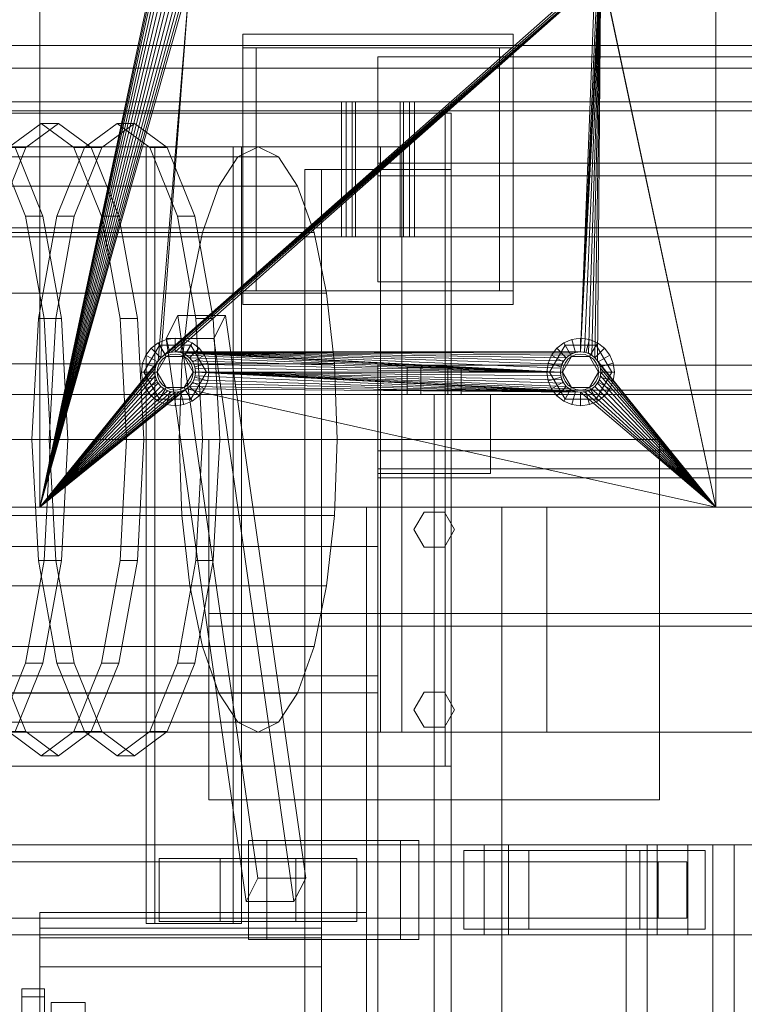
# Model space of a CAD drawing. Header units: millimetres. Extents: x -4738 to 65662, y -68080 to 6847.
# Tile 500 of 656: x 9649 to 9971, y -17621 to -17184. Entities that reach past the tile are written whole.
import ezdxf

# ---------------------------------------------------------------- set-up
doc = ezdxf.new("R2010")
doc.units = ezdxf.units.MM
for name, color, linetype, lineweight in [('COTAS_O', 1, 'Continuous', 0), ('superior_C01', 7, 'Continuous', 0), ('superior_mezcladora', 7, 'Continuous', 0)]:
    doc.layers.add(name, color=color, linetype=linetype, lineweight=lineweight)
doc.dimstyles.new('R19_100', dxfattribs={"dimtxt": 250, "dimasz": 150, "dimexe": 150, "dimexo": 80, "dimgap": 100, "dimtad": 1, "dimtih": 1, "dimtoh": 1, "dimdsep": 46, "dimcen": 0.09, "dimadec": 0, "dimazin": 0, "dimtfac": 1, "dimtdec": 4, "dimtofl": 0, "dimtmove": 0, "dimatfit": 3, "dimfxl": 1, "dimtolj": 1, "dimtzin": 0, "dimarcsym": 0})

# ---------------------------------------------------------------- blocks, each defined once
blk = doc.blocks.new('DIM_R31_39')
at = {"layer": 'COTAS_O'}
for p, q in [((9108.38, -17350), (9063.38, -17500)), ((9808.38, -17350), (9108.38, -17350)), ((9108.38, -18650), (9108.38, -17350)), ((9108.38, -17350), (9153.38, -17500)), ((9108.38, -18650), (9063.38, -18500)), ((9108.38, -18650), (9153.38, -18500)), ((9808.38, -18650), (9108.38, -18650))]:
    blk.add_line(p, q, dxfattribs=at)
blk.add_text('1300 O', height=250, rotation=90, dxfattribs=at).set_placement((9008.38, -18000))

msp = doc.modelspace()

# ---------------------------------------------------------------- linework, layer by layer
at = {"layer": 'superior_C01'}
for p, q in [((9187.289, -17195), (10177.97, -17195)), ((10178.868, -17195), (9188.187, -17195)), ((9200.724, -17195), (10200.204, -17195)), ((10200.626, -17195), (9201.146, -17195)), ((9187.289, -17205), (10177.97, -17205)), ((9188.187, -17205), (10178.868, -17205)), ((9200.724, -17205), (10200.204, -17205)), ((9201.146, -17205), (10200.626, -17205)), ((9838.242, -17225), (9106.386, -17225)), ((9109.083, -17225), (9840.938, -17225)), ((9838.242, -17515), (9838.242, -17225)), ((9838.242, -17225), (9840.938, -17225)), ((9840.938, -17225), (9840.938, -17515)), ((9644.454, -17240.287), (9658.94, -17229.6)), ((9666.644, -17229.6), (9652.158, -17240.287)), ((9658.94, -17229.6), (9673.426, -17240.287)), ((9666.644, -17229.6), (9658.94, -17229.6)), ((9681.13, -17240.287), (9666.644, -17229.6)), ((9678.158, -17240.287), (9692.644, -17229.6)), ((9700.348, -17229.6), (9685.862, -17240.287)), ((9692.644, -17229.6), (9707.13, -17240.287)), ((9700.348, -17229.6), (9692.644, -17229.6)), ((9714.834, -17240.287), (9700.348, -17229.6)), ((9755.237, -17240), (9293.012, -17240)), ((9809.546, -17240), (9308.803, -17240)), ((9318.239, -17240), (9818.983, -17240)), ((9639.722, -17240.287), (9652.003, -17270.722)), ((9652.158, -17240.287), (9639.877, -17270.722)), ((9644.454, -17240.287), (9652.158, -17240.287)), ((9659.707, -17270.722), (9647.426, -17240.287)), ((9665.877, -17270.722), (9678.158, -17240.287)), ((9673.426, -17240.287), (9685.707, -17270.722)), ((9673.426, -17240.287), (9681.13, -17240.287)), ((9685.862, -17240.287), (9673.581, -17270.722)), ((9678.158, -17240.287), (9685.862, -17240.287)), ((9693.411, -17270.722), (9681.13, -17240.287)), ((9744.102, -17240), (9705.584, -17240)), ((9705.584, -17240), (9705.584, -17585)), ((9709.358, -17240), (9705.584, -17240)), ((9707.13, -17240.287), (9719.411, -17270.722)), ((9707.13, -17240.287), (9714.834, -17240.287)), ((9709.358, -17585), (9709.358, -17240)), ((9709.358, -17240), (9747.877, -17240)), ((9727.114, -17270.722), (9714.834, -17240.287)), ((9744.102, -17585), (9744.102, -17240)), ((9744.102, -17240), (9747.877, -17240)), ((9755.237, -17240), (9746.165, -17244.43)), ((9747.877, -17240), (9747.877, -17585)), ((9764.308, -17244.43), (9755.237, -17240)), ((9809.546, -17500), (9809.546, -17240)), ((9809.546, -17240), (9818.983, -17240)), ((9818.983, -17240), (9818.983, -17500)), ((9283.941, -17244.43), (9746.165, -17244.43)), ((9302.084, -17244.43), (9764.308, -17244.43)), ((9746.165, -17244.43), (9737.712, -17257.417)), ((9772.762, -17257.417), (9764.308, -17244.43)), ((9275.487, -17257.417), (9737.712, -17257.417)), ((9310.537, -17257.417), (9772.762, -17257.417)), ((9737.712, -17257.417), (9730.453, -17278.076)), ((9780.021, -17278.076), (9772.762, -17257.417)), ((9652.003, -17270.722), (9660.209, -17316.271)), ((9652.003, -17270.722), (9659.707, -17270.722)), ((9657.671, -17316.271), (9665.877, -17270.722)), ((9667.912, -17316.271), (9659.707, -17270.722)), ((9673.581, -17270.722), (9665.375, -17316.271)), ((9665.877, -17270.722), (9673.581, -17270.722)), ((9685.707, -17270.722), (9693.913, -17316.271)), ((9685.707, -17270.722), (9693.411, -17270.722)), ((9701.616, -17316.271), (9693.411, -17270.722)), ((9719.411, -17270.722), (9727.616, -17316.271)), ((9719.411, -17270.722), (9727.114, -17270.722)), ((9735.32, -17316.271), (9727.114, -17270.722)), ((9268.228, -17278.076), (9730.453, -17278.076)), ((9317.796, -17278.076), (9780.021, -17278.076)), ((9730.453, -17278.076), (9724.883, -17305)), ((9785.591, -17305), (9780.021, -17278.076)), ((9262.658, -17305), (9724.883, -17305)), ((9323.366, -17305), (9785.591, -17305)), ((9724.883, -17305), (9721.381, -17336.354)), ((9789.093, -17336.354), (9785.591, -17305)), ((9654.79, -17370), (9657.671, -17316.271)), ((9657.671, -17316.271), (9665.375, -17316.271)), ((9660.209, -17316.271), (9663.09, -17370)), ((9660.209, -17316.271), (9667.912, -17316.271)), ((9665.375, -17316.271), (9662.494, -17370)), ((9670.794, -17370), (9667.912, -17316.271)), ((9693.913, -17316.271), (9696.794, -17370)), ((9693.913, -17316.271), (9701.616, -17316.271)), ((9704.498, -17370), (9701.616, -17316.271)), ((9719.569, -17314.864), (9714.324, -17325.136)), ((9740.754, -17314.864), (9719.569, -17314.864)), ((9755.158, -17564.864), (9719.569, -17314.864)), ((9727.616, -17316.271), (9730.498, -17370)), ((9727.616, -17316.271), (9735.32, -17316.271)), ((9738.202, -17370), (9735.32, -17316.271)), ((9735.509, -17325.136), (9740.754, -17314.864)), ((9776.344, -17564.864), (9740.754, -17314.864)), ((9714.324, -17325.136), (9735.509, -17325.136)), ((9714.324, -17325.136), (9749.913, -17575.136)), ((9771.098, -17575.136), (9735.509, -17325.136)), ((9259.156, -17336.354), (9721.381, -17336.354)), ((9326.868, -17336.354), (9789.093, -17336.354)), ((9721.381, -17336.354), (9720.187, -17370)), ((9790.287, -17370), (9789.093, -17336.354)), ((9257.962, -17370), (9720.187, -17370)), ((9328.062, -17370), (9790.287, -17370)), ((9657.671, -17423.729), (9654.79, -17370)), ((9654.79, -17370), (9662.494, -17370)), ((9663.09, -17370), (9660.209, -17423.729)), ((9662.494, -17370), (9665.375, -17423.729)), ((9663.09, -17370), (9670.794, -17370)), ((9667.912, -17423.729), (9670.794, -17370)), ((9696.794, -17370), (9693.913, -17423.729)), ((9696.794, -17370), (9704.498, -17370)), ((9701.616, -17423.729), (9704.498, -17370)), ((9720.187, -17370), (9721.381, -17403.646)), ((9730.498, -17370), (9727.616, -17423.729)), ((9730.498, -17370), (9738.202, -17370)), ((9735.32, -17423.729), (9738.202, -17370)), ((9789.093, -17403.646), (9790.287, -17370)), ((9259.156, -17403.646), (9721.381, -17403.646)), ((9326.868, -17403.646), (9789.093, -17403.646)), ((9721.381, -17403.646), (9724.883, -17435)), ((9785.591, -17435), (9789.093, -17403.646)), ((9660.209, -17423.729), (9652.003, -17469.278)), ((9665.877, -17469.278), (9657.671, -17423.729)), ((9657.671, -17423.729), (9665.375, -17423.729)), ((9659.707, -17469.278), (9667.912, -17423.729)), ((9660.209, -17423.729), (9667.912, -17423.729)), ((9665.375, -17423.729), (9673.581, -17469.278)), ((9693.913, -17423.729), (9685.707, -17469.278)), ((9693.411, -17469.278), (9701.616, -17423.729)), ((9693.913, -17423.729), (9701.616, -17423.729)), ((9727.616, -17423.729), (9719.411, -17469.278)), ((9727.114, -17469.278), (9735.32, -17423.729)), ((9727.616, -17423.729), (9735.32, -17423.729)), ((9262.658, -17435), (9724.883, -17435)), ((9323.366, -17435), (9785.591, -17435)), ((9724.883, -17435), (9730.453, -17461.924)), ((9780.021, -17461.924), (9785.591, -17435)), ((9268.228, -17461.924), (9730.453, -17461.924)), ((9317.796, -17461.924), (9780.021, -17461.924)), ((9730.453, -17461.924), (9737.712, -17482.583)), ((9772.762, -17482.583), (9780.021, -17461.924)), ((9652.003, -17469.278), (9639.722, -17499.713)), ((9639.877, -17469.278), (9652.158, -17499.713)), ((9647.426, -17499.713), (9659.707, -17469.278)), ((9652.003, -17469.278), (9659.707, -17469.278)), ((9678.158, -17499.713), (9665.877, -17469.278)), ((9665.877, -17469.278), (9673.581, -17469.278)), ((9685.707, -17469.278), (9673.426, -17499.713)), ((9673.581, -17469.278), (9685.862, -17499.713)), ((9681.13, -17499.713), (9693.411, -17469.278)), ((9685.707, -17469.278), (9693.411, -17469.278)), ((9719.411, -17469.278), (9707.13, -17499.713)), ((9714.834, -17499.713), (9727.114, -17469.278)), ((9719.411, -17469.278), (9727.114, -17469.278)), ((9275.487, -17482.583), (9737.712, -17482.583)), ((9310.537, -17482.583), (9772.762, -17482.583)), ((9737.712, -17482.583), (9746.165, -17495.57)), ((9764.308, -17495.57), (9772.762, -17482.583)), ((9283.941, -17495.57), (9746.165, -17495.57)), ((9302.084, -17495.57), (9764.308, -17495.57)), ((9746.165, -17495.57), (9755.237, -17500)), ((9755.237, -17500), (9764.308, -17495.57)), ((9293.012, -17500), (9755.237, -17500)), ((9308.803, -17500), (9809.546, -17500)), ((9818.983, -17500), (9318.239, -17500)), ((9658.94, -17510.4), (9644.454, -17499.713)), ((9644.454, -17499.713), (9652.158, -17499.713)), ((9652.158, -17499.713), (9666.644, -17510.4)), ((9673.426, -17499.713), (9658.94, -17510.4)), ((9666.644, -17510.4), (9681.13, -17499.713)), ((9673.426, -17499.713), (9681.13, -17499.713)), ((9692.644, -17510.4), (9678.158, -17499.713)), ((9678.158, -17499.713), (9685.862, -17499.713)), ((9685.862, -17499.713), (9700.348, -17510.4)), ((9707.13, -17499.713), (9692.644, -17510.4)), ((9700.348, -17510.4), (9714.834, -17499.713)), ((9707.13, -17499.713), (9714.834, -17499.713)), ((9818.983, -17500), (9809.546, -17500)), ((9658.94, -17510.4), (9666.644, -17510.4)), ((9692.644, -17510.4), (9700.348, -17510.4)), ((9106.386, -17515), (9838.242, -17515)), ((9840.938, -17515), (9109.083, -17515)), ((9840.938, -17515), (9838.242, -17515)), ((9818.401, -17548), (9750.994, -17548)), ((9750.994, -17548), (9750.994, -17592)), ((9759.082, -17548), (9750.994, -17548)), ((9759.082, -17592), (9759.082, -17548)), ((9759.082, -17548), (9826.49, -17548)), ((9818.401, -17592), (9818.401, -17548)), ((9818.401, -17548), (9826.49, -17548)), ((9826.49, -17548), (9826.49, -17592)), ((9855.572, -17550), (9528.163, -17550)), ((9538.948, -17550), (9866.357, -17550)), ((9932.413, -17550), (9605.003, -17550)), ((9618.484, -17550), (9945.893, -17550)), ((9875.409, -17552.5), (9846.52, -17552.5)), ((9846.52, -17552.5), (9846.52, -17587.5)), ((9924.708, -17552.5), (9846.52, -17552.5)), ((9855.572, -17550), (9855.572, -17590)), ((9866.357, -17550), (9855.572, -17550)), ((10370.76, -17550), (9855.572, -17550)), ((9866.357, -17590), (9866.357, -17550)), ((9866.357, -17550), (10381.545, -17550)), ((9875.409, -17587.5), (9875.409, -17552.5)), ((9875.409, -17552.5), (9953.597, -17552.5)), ((9957.064, -17550), (9918.545, -17550)), ((9918.545, -17550), (9918.545, -18450)), ((9927.982, -17550), (9918.545, -17550)), ((9924.708, -17587.5), (9924.708, -17552.5)), ((9924.708, -17552.5), (9953.597, -17552.5)), ((9927.982, -18450), (9927.982, -17550)), ((9927.982, -17550), (9966.501, -17550)), ((9932.413, -17550), (9932.413, -17590)), ((9945.893, -17550), (9932.413, -17550)), ((10447.6, -17550), (9932.413, -17550)), ((9945.893, -17590), (9945.893, -17550)), ((9945.893, -17550), (10461.081, -17550)), ((9953.597, -17552.5), (9953.597, -17587.5)), ((9957.064, -18450), (9957.064, -17550)), ((9957.064, -17550), (9966.501, -17550)), ((9966.501, -17550), (9966.501, -18450)), ((9527.259, -17557.5), (9932.856, -17557.5)), ((9945.45, -17557.5), (9539.852, -17557.5)), ((9738.324, -17556), (9711.361, -17556)), ((9711.361, -17556), (9711.361, -17584)), ((9772.025, -17556), (9711.361, -17556)), ((9738.324, -17584), (9738.324, -17556)), ((9738.324, -17556), (9798.988, -17556)), ((9772.025, -17584), (9772.025, -17556)), ((9772.025, -17556), (9798.988, -17556)), ((9798.988, -17556), (9798.988, -17584)), ((9932.856, -17582.5), (9932.856, -17557.5)), ((9932.856, -17557.5), (9945.45, -17557.5)), ((9945.45, -17557.5), (9945.45, -17582.5)), ((9749.913, -17575.136), (9755.158, -17564.864)), ((9755.158, -17564.864), (9776.344, -17564.864)), ((9776.344, -17564.864), (9771.098, -17575.136)), ((9771.098, -17575.136), (9749.913, -17575.136)), ((9527.259, -17582.5), (9932.856, -17582.5)), ((9539.852, -17582.5), (9945.45, -17582.5)), ((9711.361, -17584), (9738.324, -17584)), ((9711.361, -17584), (9772.025, -17584)), ((9798.988, -17584), (9738.324, -17584)), ((9798.988, -17584), (9772.025, -17584)), ((9945.45, -17582.5), (9932.856, -17582.5)), ((9705.584, -17585), (9744.102, -17585)), ((9705.584, -17585), (9709.358, -17585)), ((9747.877, -17585), (9709.358, -17585)), ((9747.877, -17585), (9744.102, -17585)), ((9846.52, -17587.5), (9875.409, -17587.5)), ((9924.708, -17587.5), (9846.52, -17587.5)), ((9953.597, -17587.5), (9875.409, -17587.5)), ((9953.597, -17587.5), (9924.708, -17587.5)), ((9528.163, -17590), (9855.572, -17590)), ((9538.948, -17590), (9866.357, -17590)), ((9605.003, -17590), (9932.413, -17590)), ((9618.484, -17590), (9945.893, -17590)), ((9750.994, -17592), (9818.401, -17592)), ((9750.994, -17592), (9759.082, -17592)), ((9826.49, -17592), (9759.082, -17592)), ((9826.49, -17592), (9818.401, -17592)), ((9855.572, -17590), (9866.357, -17590)), ((9855.572, -17590), (10370.76, -17590)), ((9866.357, -17590), (10381.545, -17590)), ((9932.413, -17590), (9945.893, -17590)), ((9932.413, -17590), (10447.6, -17590)), ((9945.893, -17590), (10461.081, -17590))]:
    msp.add_line(p, q, dxfattribs=at)
at = {"layer": 'superior_mezcladora'}
for p, q in [((9658.381, -17400), (9658.381, -17100)), ((9958.381, -17100), (9958.381, -17400)), ((9658.381, -17400), (9709.381, -17160)), ((9907.381, -17160), (9898.381, -17331)), ((9907.381, -17160), (9900.137, -17331.173)), ((9901.826, -17331.685), (9907.381, -17160)), ((9903.382, -17332.517), (9907.381, -17160)), ((9904.745, -17333.636), (9907.381, -17160)), ((9905.865, -17335), (9907.381, -17160)), ((9958.381, -17400), (9907.209, -17158.244)), ((9958.381, -17400), (9907.381, -17160)), ((9709.554, -17161.756), (9658.381, -17400)), ((9710.067, -17163.444), (9658.381, -17400)), ((9710.898, -17165), (9658.381, -17400)), ((9907.209, -17161.756), (9898.381, -17331)), ((9906.696, -17163.444), (9898.381, -17331)), ((9905.865, -17165), (9898.381, -17331)), ((9712.018, -17166.364), (9658.381, -17400)), ((9724.745, -17166.364), (9658.381, -17400)), ((9713.381, -17167.483), (9658.381, -17400)), ((9723.382, -17167.483), (9658.381, -17400)), ((9714.937, -17168.315), (9658.381, -17400)), ((9721.826, -17168.315), (9658.381, -17400)), ((9716.626, -17168.827), (9658.381, -17400)), ((9720.137, -17168.827), (9658.381, -17400)), ((9718.381, -17169), (9658.381, -17400)), ((9724.745, -17166.364), (9710.898, -17335)), ((9724.745, -17166.364), (9712.018, -17333.636)), ((9904.745, -17166.364), (9712.018, -17333.636)), ((9903.382, -17167.483), (9712.018, -17333.636)), ((9901.826, -17168.315), (9712.018, -17333.636)), ((9900.137, -17168.827), (9712.018, -17333.636)), ((9898.381, -17169), (9712.018, -17333.636)), ((9904.745, -17166.364), (9713.381, -17332.517)), ((9904.745, -17166.364), (9714.937, -17331.685)), ((9904.745, -17166.364), (9716.626, -17331.173)), ((9904.745, -17166.364), (9718.381, -17331)), ((9904.745, -17166.364), (9898.381, -17331)), ((9748.381, -17196), (9748.381, -17190)), ((9748.381, -17190), (9868.381, -17190)), ((9868.381, -17190), (9868.381, -17196)), ((9868.381, -17196), (9748.381, -17196)), ((9748.381, -17304), (9748.381, -17196)), ((9748.381, -17196), (9754.381, -17196)), ((9754.381, -17196), (9754.381, -17304)), ((9808.381, -17300), (9808.381, -17200)), ((9808.381, -17200), (16008.381, -17200)), ((9862.381, -17304), (9862.381, -17196)), ((9862.381, -17196), (9868.381, -17196)), ((9868.381, -17196), (9868.381, -17304)), ((9792.183, -17220), (8467.183, -17220)), ((8469.343, -17220), (9794.343, -17220)), ((9822.42, -17220), (8497.42, -17220)), ((8499.58, -17220), (9824.58, -17220)), ((9792.183, -17280), (9792.183, -17220)), ((9792.183, -17220), (9794.343, -17220)), ((9794.343, -17220), (9794.343, -17280)), ((9794.343, -17224), (9794.343, -17220)), ((9794.343, -17220), (9822.42, -17220)), ((11863.637, -17220), (9796.97, -17220)), ((9796.97, -17220), (9796.97, -17280)), ((9798.492, -17220), (9796.97, -17220)), ((9798.492, -17280), (9798.492, -17220)), ((9798.492, -17220), (11865.158, -17220)), ((9798.492, -17220), (9798.492, -17224)), ((9818.271, -17220), (9798.492, -17220)), ((11884.938, -17220), (9818.271, -17220)), ((9818.271, -17220), (9818.271, -17280)), ((9819.793, -17220), (9818.271, -17220)), ((9818.271, -17224), (9818.271, -17220)), ((9819.793, -17280), (9819.793, -17220)), ((9819.793, -17220), (11886.459, -17220)), ((9822.42, -17280), (9822.42, -17220)), ((9822.42, -17220), (9824.58, -17220)), ((9822.42, -17220), (9822.42, -17224)), ((9824.58, -17220), (9824.58, -17280)), ((8469.343, -17224), (9794.343, -17224)), ((9822.42, -17224), (8497.42, -17224)), ((9822.42, -17224), (9794.343, -17224)), ((9798.492, -17224), (11865.158, -17224)), ((9798.492, -17224), (9818.271, -17224)), ((11884.938, -17224), (9818.271, -17224)), ((9808.381, -17252.8), (9808.381, -17247.2)), ((9808.381, -17247.2), (16008.381, -17247.2)), ((9840.881, -17250), (9775.881, -17250)), ((9775.881, -17250), (9775.881, -18750)), ((9783.381, -17250), (9775.881, -17250)), ((9783.381, -18750), (9783.381, -17250)), ((9840.881, -18750), (9840.881, -17250)), ((16008.381, -17252.8), (9808.381, -17252.8)), ((9794.343, -17276), (8469.343, -17276)), ((8497.42, -17276), (9822.42, -17276)), ((9794.343, -17280), (9794.343, -17276)), ((9794.343, -17276), (9822.42, -17276)), ((11865.158, -17276), (9798.492, -17276)), ((9798.492, -17276), (9798.492, -17280)), ((9818.271, -17276), (9798.492, -17276)), ((9818.271, -17280), (9818.271, -17276)), ((9818.271, -17276), (11884.938, -17276)), ((9822.42, -17276), (9822.42, -17280)), ((8467.183, -17280), (9792.183, -17280)), ((9794.343, -17280), (8469.343, -17280)), ((8497.42, -17280), (9822.42, -17280)), ((9824.58, -17280), (8499.58, -17280)), ((9794.343, -17280), (9792.183, -17280)), ((9822.42, -17280), (9794.343, -17280)), ((9796.97, -17280), (11863.637, -17280)), ((9796.97, -17280), (9798.492, -17280)), ((11865.158, -17280), (9798.492, -17280)), ((9798.492, -17280), (9818.271, -17280)), ((9818.271, -17280), (11884.938, -17280)), ((9818.271, -17280), (9819.793, -17280)), ((11886.459, -17280), (9819.793, -17280)), ((9824.58, -17280), (9822.42, -17280)), ((16008.381, -17300), (9808.381, -17300)), ((9748.381, -17310), (9748.381, -17304)), ((9748.381, -17304), (9868.381, -17304)), ((9754.381, -17304), (9748.381, -17304)), ((9868.381, -17304), (9862.381, -17304)), ((9868.381, -17304), (9868.381, -17310)), ((9868.381, -17310), (9748.381, -17310)), ((9714.499, -17325.511), (9710.881, -17327.01)), ((9718.381, -17325), (9714.499, -17325.511)), ((9716.052, -17331.307), (9714.499, -17325.511)), ((9722.264, -17325.511), (9718.381, -17325)), ((9718.381, -17331), (9718.381, -17325)), ((9720.711, -17331.307), (9722.264, -17325.511)), ((9725.881, -17327.01), (9722.264, -17325.511)), ((9894.499, -17325.511), (9890.881, -17327.01)), ((9898.381, -17325), (9894.499, -17325.511)), ((9896.052, -17331.307), (9894.499, -17325.511)), ((9902.264, -17325.511), (9898.381, -17325)), ((9898.381, -17331), (9898.381, -17325)), ((9900.711, -17331.307), (9902.264, -17325.511)), ((9905.881, -17327.01), (9902.264, -17325.511)), ((9711.456, -17328.006), (9704.531, -17340)), ((9707.775, -17329.393), (9705.391, -17332.5)), ((9710.881, -17327.01), (9707.775, -17329.393)), ((9712.018, -17333.636), (9707.775, -17329.393)), ((9713.881, -17332.206), (9710.881, -17327.01)), ((9725.306, -17328.006), (9711.456, -17328.006)), ((9714.381, -17333.072), (9711.456, -17328.006)), ((9716.626, -17331.173), (9714.937, -17331.685)), ((9716.052, -17331.307), (9718.381, -17331)), ((9718.381, -17331), (9716.626, -17331.173)), ((9720.137, -17331.173), (9718.381, -17331)), ((9718.381, -17331), (9889.381, -17340)), ((9718.381, -17331), (9889.554, -17338.244)), ((9718.381, -17331), (9890.067, -17336.556)), ((9718.381, -17331), (9890.898, -17335)), ((9718.381, -17331), (9892.018, -17333.636)), ((9718.381, -17331), (9893.381, -17332.517)), ((9718.381, -17331), (9894.937, -17331.685)), ((9718.381, -17331), (9896.626, -17331.173)), ((9718.381, -17331), (9898.381, -17331)), ((9718.381, -17331), (9720.711, -17331.307)), ((9721.826, -17331.685), (9720.137, -17331.173)), ((9720.137, -17331.173), (9889.381, -17340)), ((9722.381, -17333.072), (9725.306, -17328.006)), ((9722.881, -17332.206), (9725.881, -17327.01)), ((9724.745, -17333.636), (9728.988, -17329.393)), ((9732.231, -17340), (9725.306, -17328.006)), ((9728.988, -17329.393), (9725.881, -17327.01)), ((9731.372, -17332.5), (9728.988, -17329.393)), ((9891.456, -17328.006), (9884.531, -17340)), ((9887.775, -17329.393), (9885.391, -17332.5)), ((9890.881, -17327.01), (9887.775, -17329.393)), ((9892.018, -17333.636), (9887.775, -17329.393)), ((9893.881, -17332.206), (9890.881, -17327.01)), ((9905.306, -17328.006), (9891.456, -17328.006)), ((9894.381, -17333.072), (9891.456, -17328.006)), ((9896.626, -17331.173), (9894.937, -17331.685)), ((9896.052, -17331.307), (9898.381, -17331)), ((9898.381, -17331), (9896.626, -17331.173)), ((9900.137, -17331.173), (9898.381, -17331)), ((9898.381, -17331), (9900.711, -17331.307)), ((9901.826, -17331.685), (9900.137, -17331.173)), ((9902.381, -17333.072), (9905.306, -17328.006)), ((9902.881, -17332.206), (9905.881, -17327.01)), ((9904.745, -17333.636), (9908.988, -17329.393)), ((9912.231, -17340), (9905.306, -17328.006)), ((9908.988, -17329.393), (9905.881, -17327.01)), ((9911.372, -17332.5), (9908.988, -17329.393)), ((9658.381, -17400), (9710.898, -17335)), ((9705.391, -17332.5), (9703.893, -17336.118)), ((9710.587, -17335.5), (9705.391, -17332.5)), ((9709.688, -17337.671), (9710.587, -17335.5)), ((9710.898, -17335), (9710.067, -17336.556)), ((9710.381, -17340), (9714.381, -17333.072)), ((9710.587, -17335.5), (9712.018, -17333.636)), ((9712.018, -17333.636), (9710.898, -17335)), ((9711.453, -17336), (9712.725, -17334.343)), ((9712.018, -17333.636), (9713.881, -17332.206)), ((9713.381, -17332.517), (9712.018, -17333.636)), ((9712.725, -17334.343), (9714.381, -17333.072)), ((9714.937, -17331.685), (9713.381, -17332.517)), ((9713.881, -17332.206), (9716.052, -17331.307)), ((9714.381, -17333.072), (9716.311, -17332.273)), ((9714.381, -17333.072), (9722.381, -17333.072)), ((9716.311, -17332.273), (9718.381, -17332)), ((9718.381, -17332), (9720.452, -17332.273)), ((9720.452, -17332.273), (9722.381, -17333.072)), ((9720.711, -17331.307), (9722.881, -17332.206)), ((9723.382, -17332.517), (9721.826, -17331.685)), ((9721.826, -17331.685), (9889.381, -17340)), ((9722.381, -17333.072), (9724.038, -17334.343)), ((9722.381, -17333.072), (9726.381, -17340)), ((9722.881, -17332.206), (9724.745, -17333.636)), ((9724.745, -17333.636), (9723.382, -17332.517)), ((9723.382, -17332.517), (9889.381, -17340)), ((9724.038, -17334.343), (9725.31, -17336)), ((9725.865, -17335), (9724.745, -17333.636)), ((9724.745, -17333.636), (9889.381, -17340)), ((9724.745, -17333.636), (9726.176, -17335.5)), ((9726.696, -17336.556), (9725.865, -17335)), ((9725.865, -17335), (9889.381, -17340)), ((9726.176, -17335.5), (9731.372, -17332.5)), ((9726.176, -17335.5), (9727.075, -17337.671)), ((9732.87, -17336.118), (9731.372, -17332.5)), ((9885.391, -17332.5), (9883.893, -17336.118)), ((9890.587, -17335.5), (9885.391, -17332.5)), ((9889.688, -17337.671), (9890.587, -17335.5)), ((9890.898, -17335), (9890.067, -17336.556)), ((9890.381, -17340), (9894.381, -17333.072)), ((9890.587, -17335.5), (9892.018, -17333.636)), ((9892.018, -17333.636), (9890.898, -17335)), ((9891.453, -17336), (9892.725, -17334.343)), ((9892.018, -17333.636), (9893.881, -17332.206)), ((9893.381, -17332.517), (9892.018, -17333.636)), ((9892.725, -17334.343), (9894.381, -17333.072)), ((9894.937, -17331.685), (9893.381, -17332.517)), ((9893.881, -17332.206), (9896.052, -17331.307)), ((9894.381, -17333.072), (9896.311, -17332.273)), ((9894.381, -17333.072), (9902.381, -17333.072)), ((9896.311, -17332.273), (9898.381, -17332)), ((9898.381, -17332), (9900.452, -17332.273)), ((9900.452, -17332.273), (9902.381, -17333.072)), ((9900.711, -17331.307), (9902.881, -17332.206)), ((9903.382, -17332.517), (9901.826, -17331.685)), ((9902.381, -17333.072), (9904.038, -17334.343)), ((9902.381, -17333.072), (9906.381, -17340)), ((9902.881, -17332.206), (9904.745, -17333.636)), ((9904.745, -17333.636), (9903.382, -17332.517)), ((9904.038, -17334.343), (9905.31, -17336)), ((9905.865, -17335), (9904.745, -17333.636)), ((9904.745, -17333.636), (9906.176, -17335.5)), ((9906.696, -17336.556), (9905.865, -17335)), ((9905.865, -17335), (9958.381, -17400)), ((9906.176, -17335.5), (9911.372, -17332.5)), ((9906.176, -17335.5), (9907.075, -17337.671)), ((9912.87, -17336.118), (9911.372, -17332.5)), ((9658.381, -17400), (9710.067, -17336.556)), ((9658.381, -17400), (9709.554, -17338.244)), ((9709.381, -17340), (9658.381, -17400)), ((9703.893, -17336.118), (9703.381, -17340)), ((9709.381, -17340), (9703.381, -17340)), ((9703.381, -17340), (9703.893, -17343.882)), ((9709.688, -17337.671), (9703.893, -17336.118)), ((9710.381, -17340), (9704.531, -17340)), ((9704.531, -17340), (9711.456, -17351.994)), ((9709.381, -17340), (9709.688, -17337.671)), ((9709.554, -17338.244), (9709.381, -17340)), ((9709.381, -17340), (9709.554, -17341.756)), ((9709.688, -17342.329), (9709.381, -17340)), ((9710.067, -17336.556), (9709.554, -17338.244)), ((9710.381, -17340), (9710.654, -17337.929)), ((9710.654, -17342.071), (9710.381, -17340)), ((9714.381, -17346.928), (9710.381, -17340)), ((9710.654, -17337.929), (9711.453, -17336)), ((9726.381, -17340), (9722.381, -17346.928)), ((9725.306, -17351.994), (9732.231, -17340)), ((9725.31, -17336), (9726.109, -17337.929)), ((9726.109, -17337.929), (9726.381, -17340)), ((9726.381, -17340), (9726.109, -17342.071)), ((9732.231, -17340), (9726.381, -17340)), ((9727.209, -17338.244), (9726.696, -17336.556)), ((9726.696, -17336.556), (9889.381, -17340)), ((9727.075, -17337.671), (9732.87, -17336.118)), ((9727.075, -17337.671), (9727.381, -17340)), ((9727.381, -17340), (9727.075, -17342.329)), ((9727.381, -17340), (9727.209, -17338.244)), ((9727.209, -17338.244), (9889.381, -17340)), ((9727.209, -17341.756), (9727.381, -17340)), ((9889.381, -17340), (9727.381, -17340)), ((9889.554, -17341.756), (9727.381, -17340)), ((9890.067, -17343.444), (9727.381, -17340)), ((9890.898, -17345), (9727.381, -17340)), ((9892.018, -17346.364), (9727.381, -17340)), ((9893.381, -17347.483), (9727.381, -17340)), ((9894.937, -17348.315), (9727.381, -17340)), ((9896.626, -17348.827), (9727.381, -17340)), ((9898.381, -17349), (9727.381, -17340)), ((9733.381, -17340), (9727.381, -17340)), ((9733.381, -17340), (9732.87, -17336.118)), ((9732.87, -17343.882), (9733.381, -17340)), ((9808.381, -17387), (9808.381, -17337)), ((9808.381, -17337), (16008.381, -17337)), ((9827.381, -17338), (9821.381, -17338)), ((9821.381, -17350), (9821.381, -17338)), ((9839.381, -17338), (9827.381, -17338)), ((9827.381, -17350), (9827.381, -17338)), ((9845.381, -17338), (9839.381, -17338)), ((9839.381, -17350), (9839.381, -17338)), ((9845.381, -17338), (9845.381, -17350)), ((9883.893, -17336.118), (9883.381, -17340)), ((9889.381, -17340), (9883.381, -17340)), ((9883.381, -17340), (9883.893, -17343.882)), ((9889.688, -17337.671), (9883.893, -17336.118)), ((9890.381, -17340), (9884.531, -17340)), ((9884.531, -17340), (9891.456, -17351.994)), ((9889.381, -17340), (9889.688, -17337.671)), ((9889.554, -17338.244), (9889.381, -17340)), ((9889.381, -17340), (9889.554, -17341.756)), ((9889.688, -17342.329), (9889.381, -17340)), ((9890.067, -17336.556), (9889.554, -17338.244)), ((9890.381, -17340), (9890.654, -17337.929)), ((9890.654, -17342.071), (9890.381, -17340)), ((9894.381, -17346.928), (9890.381, -17340)), ((9890.654, -17337.929), (9891.453, -17336)), ((9906.381, -17340), (9902.381, -17346.928)), ((9905.306, -17351.994), (9912.231, -17340)), ((9905.31, -17336), (9906.109, -17337.929)), ((9906.109, -17337.929), (9906.381, -17340)), ((9906.381, -17340), (9906.109, -17342.071)), ((9912.231, -17340), (9906.381, -17340)), ((9907.209, -17338.244), (9906.696, -17336.556)), ((9906.696, -17336.556), (9958.381, -17400)), ((9907.075, -17337.671), (9912.87, -17336.118)), ((9907.075, -17337.671), (9907.381, -17340)), ((9907.381, -17340), (9907.075, -17342.329)), ((9907.381, -17340), (9907.209, -17338.244)), ((9907.209, -17338.244), (9958.381, -17400)), ((9907.209, -17341.756), (9907.381, -17340)), ((9907.381, -17340), (9958.381, -17400)), ((9913.381, -17340), (9907.381, -17340)), ((9913.381, -17340), (9912.87, -17336.118)), ((9912.87, -17343.882), (9913.381, -17340)), ((9709.554, -17341.756), (9658.381, -17400)), ((9710.067, -17343.444), (9658.381, -17400)), ((9709.688, -17342.329), (9703.893, -17343.882)), ((9703.893, -17343.882), (9705.391, -17347.5)), ((9709.554, -17341.756), (9710.067, -17343.444)), ((9710.587, -17344.5), (9709.688, -17342.329)), ((9710.067, -17343.444), (9710.898, -17345)), ((9711.453, -17344), (9710.654, -17342.071)), ((9712.725, -17345.657), (9711.453, -17344)), ((9725.31, -17344), (9724.038, -17345.657)), ((9726.109, -17342.071), (9725.31, -17344)), ((9725.865, -17345), (9726.696, -17343.444)), ((9727.075, -17342.329), (9726.176, -17344.5)), ((9726.696, -17343.444), (9727.209, -17341.756)), ((9898.381, -17349), (9726.696, -17343.444)), ((9727.075, -17342.329), (9732.87, -17343.882)), ((9898.381, -17349), (9727.209, -17341.756)), ((9731.372, -17347.5), (9732.87, -17343.882)), ((9889.688, -17342.329), (9883.893, -17343.882)), ((9883.893, -17343.882), (9885.391, -17347.5)), ((9889.554, -17341.756), (9890.067, -17343.444)), ((9890.587, -17344.5), (9889.688, -17342.329)), ((9890.067, -17343.444), (9890.898, -17345)), ((9891.453, -17344), (9890.654, -17342.071)), ((9892.725, -17345.657), (9891.453, -17344)), ((9905.31, -17344), (9904.038, -17345.657)), ((9906.109, -17342.071), (9905.31, -17344)), ((9905.865, -17345), (9906.696, -17343.444)), ((9907.075, -17342.329), (9906.176, -17344.5)), ((9906.696, -17343.444), (9907.209, -17341.756)), ((9906.696, -17343.444), (9958.381, -17400)), ((9907.075, -17342.329), (9912.87, -17343.882)), ((9907.209, -17341.756), (9958.381, -17400)), ((9911.372, -17347.5), (9912.87, -17343.882)), ((9710.898, -17345), (9658.381, -17400)), ((9712.018, -17346.364), (9658.381, -17400)), ((9713.381, -17347.483), (9658.381, -17400)), ((9723.382, -17347.483), (9658.381, -17400)), ((9714.937, -17348.315), (9658.381, -17400)), ((9721.826, -17348.315), (9658.381, -17400)), ((9710.587, -17344.5), (9705.391, -17347.5)), ((9705.391, -17347.5), (9707.775, -17350.607)), ((9712.018, -17346.364), (9707.775, -17350.607)), ((9712.018, -17346.364), (9710.587, -17344.5)), ((9713.881, -17347.794), (9710.881, -17352.99)), ((9710.898, -17345), (9712.018, -17346.364)), ((9714.381, -17346.928), (9711.456, -17351.994)), ((9712.018, -17346.364), (9713.381, -17347.483)), ((9713.881, -17347.794), (9712.018, -17346.364)), ((9714.381, -17346.928), (9712.725, -17345.657)), ((9713.381, -17347.483), (9714.937, -17348.315)), ((9716.052, -17348.693), (9713.881, -17347.794)), ((9716.311, -17347.727), (9714.381, -17346.928)), ((9722.381, -17346.928), (9714.381, -17346.928)), ((9716.052, -17348.693), (9714.499, -17354.489)), ((9714.937, -17348.315), (9716.626, -17348.827)), ((9718.381, -17349), (9716.052, -17348.693)), ((9718.381, -17348), (9716.311, -17347.727)), ((9720.452, -17347.727), (9718.381, -17348)), ((9720.711, -17348.693), (9718.381, -17349)), ((9720.137, -17348.827), (9721.826, -17348.315)), ((9722.381, -17346.928), (9720.452, -17347.727)), ((9722.881, -17347.794), (9720.711, -17348.693)), ((9720.711, -17348.693), (9722.264, -17354.489)), ((9721.826, -17348.315), (9723.382, -17347.483)), ((9724.038, -17345.657), (9722.381, -17346.928)), ((9722.381, -17346.928), (9725.306, -17351.994)), ((9724.745, -17346.364), (9722.881, -17347.794)), ((9722.881, -17347.794), (9725.881, -17352.99)), ((9723.382, -17347.483), (9724.745, -17346.364)), ((9723.382, -17347.483), (9958.381, -17400)), ((9898.381, -17349), (9723.382, -17347.483)), ((9726.176, -17344.5), (9724.745, -17346.364)), ((9724.745, -17346.364), (9725.865, -17345)), ((9898.381, -17349), (9724.745, -17346.364)), ((9724.745, -17346.364), (9728.988, -17350.607)), ((9898.381, -17349), (9725.865, -17345)), ((9726.176, -17344.5), (9731.372, -17347.5)), ((9728.988, -17350.607), (9731.372, -17347.5)), ((9808.381, -17383), (9808.381, -17348)), ((9808.381, -17348), (16008.381, -17348)), ((9890.587, -17344.5), (9885.391, -17347.5)), ((9885.391, -17347.5), (9887.775, -17350.607)), ((9892.018, -17346.364), (9887.775, -17350.607)), ((9892.018, -17346.364), (9890.587, -17344.5)), ((9893.881, -17347.794), (9890.881, -17352.99)), ((9890.898, -17345), (9892.018, -17346.364)), ((9894.381, -17346.928), (9891.456, -17351.994)), ((9892.018, -17346.364), (9893.381, -17347.483)), ((9893.881, -17347.794), (9892.018, -17346.364)), ((9894.381, -17346.928), (9892.725, -17345.657)), ((9893.381, -17347.483), (9894.937, -17348.315)), ((9896.052, -17348.693), (9893.881, -17347.794)), ((9896.311, -17347.727), (9894.381, -17346.928)), ((9902.381, -17346.928), (9894.381, -17346.928)), ((9896.052, -17348.693), (9894.499, -17354.489)), ((9894.937, -17348.315), (9896.626, -17348.827)), ((9898.381, -17349), (9896.052, -17348.693)), ((9898.381, -17348), (9896.311, -17347.727)), ((9900.452, -17347.727), (9898.381, -17348)), ((9900.711, -17348.693), (9898.381, -17349)), ((9900.137, -17348.827), (9901.826, -17348.315)), ((9902.381, -17346.928), (9900.452, -17347.727)), ((9902.881, -17347.794), (9900.711, -17348.693)), ((9900.711, -17348.693), (9902.264, -17354.489)), ((9901.826, -17348.315), (9903.382, -17347.483)), ((9901.826, -17348.315), (9958.381, -17400)), ((9904.038, -17345.657), (9902.381, -17346.928)), ((9902.381, -17346.928), (9905.306, -17351.994)), ((9904.745, -17346.364), (9902.881, -17347.794)), ((9902.881, -17347.794), (9905.881, -17352.99)), ((9903.382, -17347.483), (9904.745, -17346.364)), ((9903.382, -17347.483), (9958.381, -17400)), ((9906.176, -17344.5), (9904.745, -17346.364)), ((9904.745, -17346.364), (9905.865, -17345)), ((9904.745, -17346.364), (9958.381, -17400)), ((9904.745, -17346.364), (9908.988, -17350.607)), ((9905.865, -17345), (9958.381, -17400)), ((9906.176, -17344.5), (9911.372, -17347.5)), ((9908.988, -17350.607), (9911.372, -17347.5)), ((9716.626, -17348.827), (9658.381, -17400)), ((9720.137, -17348.827), (9658.381, -17400)), ((9718.381, -17349), (9658.381, -17400)), ((9707.775, -17350.607), (9710.881, -17352.99)), ((9710.881, -17352.99), (9714.499, -17354.489)), ((9711.456, -17351.994), (9725.306, -17351.994)), ((9716.626, -17348.827), (9718.381, -17349)), ((9718.381, -17349), (9720.137, -17348.827)), ((9718.381, -17349), (9718.381, -17355)), ((9722.264, -17354.489), (9725.881, -17352.99)), ((9725.881, -17352.99), (9728.988, -17350.607)), ((9808.381, -17375), (9808.381, -17350)), ((9808.381, -17350), (16008.381, -17350)), ((9808.381, -18650), (9808.381, -17350)), ((9808.381, -17350), (9833.381, -17350)), ((9808.381, -17385), (9808.381, -17350)), ((9808.381, -17350), (9858.381, -17350)), ((9827.381, -17350), (9821.381, -17350)), ((9839.381, -17350), (9827.381, -17350)), ((9833.381, -17350), (9833.381, -18650)), ((9839.381, -17350), (9845.381, -17350)), ((9858.381, -17350), (9858.381, -17385)), ((9887.775, -17350.607), (9890.881, -17352.99)), ((9890.881, -17352.99), (9894.499, -17354.489)), ((9891.456, -17351.994), (9905.306, -17351.994)), ((9896.626, -17348.827), (9898.381, -17349)), ((9898.381, -17349), (9900.137, -17348.827)), ((9898.381, -17349), (9958.381, -17400)), ((9898.381, -17349), (9898.381, -17355)), ((9900.137, -17348.827), (9958.381, -17400)), ((9902.264, -17354.489), (9905.881, -17352.99)), ((9905.881, -17352.99), (9908.988, -17350.607)), ((9714.499, -17354.489), (9718.381, -17355)), ((9718.381, -17355), (9722.264, -17354.489)), ((9894.499, -17354.489), (9898.381, -17355)), ((9898.381, -17355), (9902.264, -17354.489)), ((9733.381, -17530), (9733.381, -17370)), ((9733.381, -17370), (9933.381, -17370)), ((9933.381, -17370), (9933.381, -17530)), ((16008.381, -17375), (9808.381, -17375)), ((9808.381, -18625), (9808.381, -17375)), ((9808.381, -17375), (9833.381, -17375)), ((9833.381, -17375), (9833.381, -18625)), ((9833.381, -17375), (15408.381, -17375)), ((16008.381, -17383), (9808.381, -17383)), ((9858.381, -17385), (9808.381, -17385)), ((16008.381, -17387), (9808.381, -17387)), ((8358.381, -17400), (9808.381, -17400)), ((9958.381, -17400), (9658.381, -17400)), ((9733.381, -17500), (9733.381, -17400)), ((9733.381, -17400), (16053.381, -17400)), ((9783.381, -17500), (9783.381, -17400)), ((9783.381, -17400), (9883.381, -17400)), ((9803.381, -18600), (9803.381, -17400)), ((9803.381, -17400), (9863.381, -17400)), ((9808.381, -17400), (9808.381, -18600)), ((9863.381, -17400), (9863.381, -18600)), ((9883.381, -17400), (9883.381, -17500)), ((9824.381, -17410), (9828.881, -17402.206)), ((9828.881, -17402.206), (9837.881, -17402.206)), ((9837.881, -17402.206), (9842.381, -17410)), ((9828.881, -17417.794), (9824.381, -17410)), ((9842.381, -17410), (9837.881, -17417.794)), ((8358.381, -17417.5), (9808.381, -17417.5)), ((9808.381, -17417.5), (9808.381, -17482.5)), ((9837.881, -17417.794), (9828.881, -17417.794)), ((9733.381, -17452.8), (9733.381, -17447.2)), ((9733.381, -17447.2), (16053.381, -17447.2)), ((16053.381, -17452.8), (9733.381, -17452.8)), ((8358.381, -17475), (9808.381, -17475)), ((9808.381, -17475), (9808.381, -17482.5)), ((9808.381, -17482.5), (8358.381, -17482.5)), ((9824.381, -17490), (9828.881, -17482.206)), ((9828.881, -17482.206), (9837.881, -17482.206)), ((9837.881, -17482.206), (9842.381, -17490)), ((9828.881, -17497.794), (9824.381, -17490)), ((9842.381, -17490), (9837.881, -17497.794)), ((16053.381, -17500), (9733.381, -17500)), ((9883.381, -17500), (9783.381, -17500)), ((9837.881, -17497.794), (9828.881, -17497.794)), ((9933.381, -17530), (9733.381, -17530)), ((9658.381, -17850), (9658.381, -17580)), ((9658.381, -17580), (9803.381, -17580)), ((9803.381, -17580), (9803.381, -17850)), ((9658.381, -17591.361), (9658.381, -17587)), ((9783.381, -17587), (9658.381, -17587)), ((9783.381, -17587), (9783.381, -17591.361)), ((9658.381, -17591.361), (9658.381, -17604.149)), ((9658.381, -17591.361), (9783.381, -17591.361)), ((9783.381, -17591.361), (9783.381, -17604.149)), ((9658.381, -17604.149), (9658.381, -17624.49)), ((9658.381, -17604.149), (9783.381, -17604.149)), ((9783.381, -17604.149), (9783.381, -17624.49)), ((9650.381, -17617.441), (9650.381, -17614)), ((9660.381, -17614), (9650.381, -17614)), ((9660.381, -17614), (9660.381, -17617.441)), ((9650.381, -17617.441), (9650.381, -17627.531)), ((9650.381, -17617.441), (9660.381, -17617.441)), ((9660.381, -17617.441), (9660.381, -17627.531)), ((9663.381, -17624.65), (9663.381, -17620)), ((9678.381, -17620), (9663.381, -17620)), ((9678.381, -17620), (9678.381, -17624.65))]:
    msp.add_line(p, q, dxfattribs=at)

# ---------------------------------------------------------------- dimensions: what is measured, and where the dimension line sits
at = {"layer": 'COTAS_O'}
dim = msp.add_aligned_dim(p1=(9808.381, -18650), p2=(9808.381, -17350), distance=700, text='<> O', dimstyle='R19_100', dxfattribs=at)
dim.commit()
dim.dimension.update_dxf_attribs({"geometry": 'DIM_R31_39', "text_midpoint": (9108.381, -18000)})

doc.saveas('drawing.dxf')
